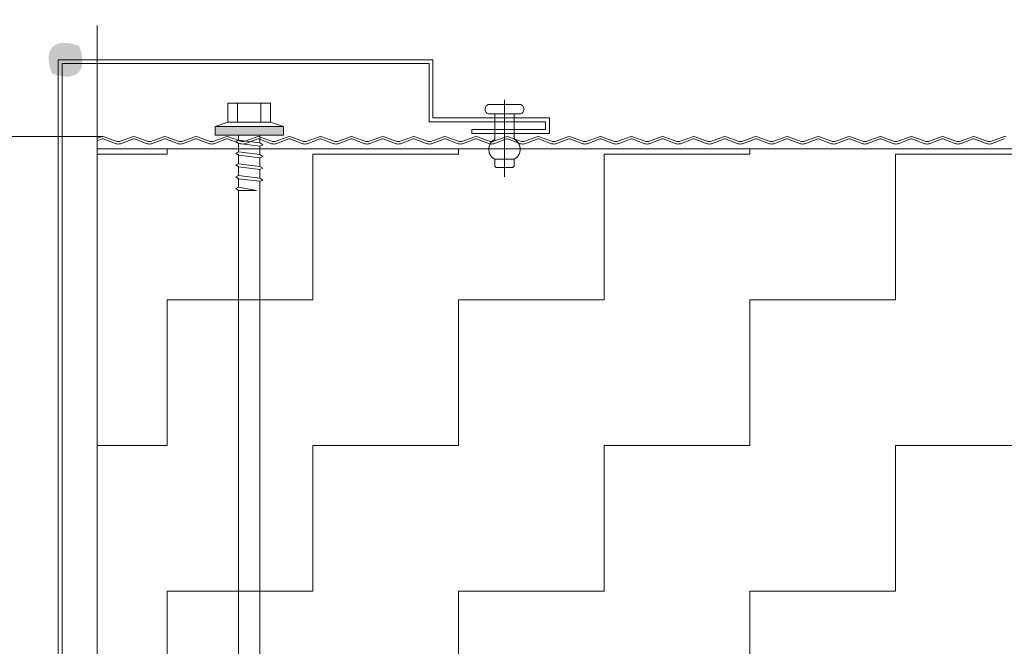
# Model space of a CAD drawing. Header units: metres. Extents: x 1316.5 to 1415.3, y -94.1 to -52.
# Tile 452 of 656: x 1403.062 to 1403.316, y -73.477 to -73.315. Entities that reach past the tile are written whole.
import ezdxf

# ---------------------------------------------------------------- set-up
doc = ezdxf.new("R2010")
doc.units = ezdxf.units.M
doc.header["$PDMODE"] = 65
for name, pattern in [('AUSGEZOGEN', [0]), ('GETRENNT2_S10', [0.045, 0.02, -0.01, 0, -0.005, 0, -0.01]), ('STRICHLINIE2_S3', [0.055, 0.04, -0.015])]:
    doc.linetypes.add(name, pattern=pattern)
doc.layers.add('XR$4$_42143', color=7, linetype='Continuous')
doc.layers.add('XR$4$_42154', color=7, linetype='Continuous')
for name, color, linetype, lineweight in [('XR$4$Maßlinie 1_50', 7, 'AUSGEZOGEN', 25), ('XR$4$Muster', 4, 'AUSGEZOGEN', 13), ('XR$4$STANDARD_1', 7, 'AUSGEZOGEN', 25), ('XR$4$Wand Mauerwerk nt', 7, 'AUSGEZOGEN', 25), ('XR$4$Wand Mauerwerk tr_1', 42, 'AUSGEZOGEN', 18)]:
    doc.layers.add(name, color=color, linetype=linetype, lineweight=lineweight)
doc.styles.add('ARIAL', font='arial.ttf')
doc.dimstyles.new('DIMSTYLE_18', dxfattribs={"dimtxt": 0.03, "dimasz": 0.03, "dimexe": 0, "dimexo": 1e-06, "dimgap": 0.015, "dimtad": 2, "dimdec": 0, "dimlfac": 1000, "dimrnd": 5, "dimzin": 12, "dimdsep": 46, "dimtxsty": 'ARIAL', "dimblk1": 'ALL_ML_KREIS', "dimblk2": 'ALL_ML_KREIS', "dimsah": 1, "dimcen": 0, "dimse1": 1, "dimse2": 1, "dimclrd": 7, "dimclre": 7, "dimclrt": 7, "dimadec": 0, "dimazin": 0, "dimtfac": 1, "dimtdec": 0, "dimtix": 1, "dimtmove": 2, "dimatfit": 3, "dimfxl": 0, "dimtzin": 0, "dimlwd": 0, "dimlwe": 25, "dimarcsym": 0})
doc.dimstyles.new('DIMSTYLE_19', dxfattribs={"dimtxt": 0.03, "dimasz": 0.04, "dimexe": 0, "dimexo": 0, "dimgap": 0.015, "dimtad": 2, "dimrnd": 0.005, "dimzin": 4, "dimdsep": 46, "dimtxsty": 'ARIAL', "dimblk1": 'ALL_ML_STRICH', "dimblk2": 'ALL_ML_STRICH', "dimsah": 1, "dimcen": 0, "dimclrd": 7, "dimclre": 7, "dimclrt": 7, "dimadec": 0, "dimazin": 0, "dimtfac": 1, "dimtdec": 0, "dimtix": 1, "dimtmove": 2, "dimatfit": 3, "dimfxl": 0, "dimtzin": 0, "dimlwd": 0, "dimlwe": 25, "dimarcsym": 0})
doc.dimstyles.new('DIMSTYLE_4', dxfattribs={"dimtxt": 0.04, "dimasz": 0.03, "dimexe": 0, "dimexo": 1e-06, "dimgap": 0.02, "dimtad": 2, "dimdec": 1, "dimlfac": 100, "dimrnd": 0.5, "dimzin": 4, "dimdsep": 46, "dimtxsty": 'ARIAL', "dimblk1": 'ALL_ML_KREIS', "dimblk2": 'ALL_ML_KREIS', "dimsah": 1, "dimcen": 0, "dimse1": 1, "dimse2": 1, "dimclrd": 7, "dimclre": 7, "dimclrt": 7, "dimadec": 0, "dimazin": 0, "dimtfac": 1, "dimtdec": 0, "dimtix": 1, "dimtmove": 2, "dimatfit": 3, "dimfxl": 0, "dimtzin": 0, "dimlwd": 0, "dimlwe": 25, "dimarcsym": 0})
doc.dimstyles.new('DIMSTYLE_5', dxfattribs={"dimtxt": 0.04, "dimasz": 0.03, "dimexe": 0, "dimexo": 1e-06, "dimgap": 0.02, "dimtad": 2, "dimdec": 1, "dimlfac": 100, "dimrnd": 0.5, "dimzin": 4, "dimdsep": 46, "dimtxsty": 'ARIAL', "dimblk1": 'ALL_ML_KREIS', "dimblk2": 'ALL_ML_KREIS', "dimsah": 1, "dimcen": 0, "dimse1": 1, "dimse2": 1, "dimclrd": 7, "dimclre": 7, "dimclrt": 7, "dimadec": 0, "dimazin": 0, "dimtfac": 1, "dimtdec": 0, "dimtix": 1, "dimtmove": 2, "dimatfit": 3, "dimfxl": 0, "dimtvp": 1.2, "dimtzin": 0, "dimlwd": 0, "dimlwe": 25, "dimarcsym": 0})

# ---------------------------------------------------------------- blocks, each defined once
blk = doc.blocks.new('COMPLEXOBJECT_53')
at = {"layer": 'XR$4$_42143', "color": 7, "linetype": 'AUSGEZOGEN', "lineweight": 13, "transparency": 33554687}
for p, q in [((1403.16848, -73.32561), (1403.07198, -73.32561)), ((1403.07198, -73.32561), (1403.07198, -73.8926)), ((1403.16748, -73.32661), (1403.07298, -73.32661)), ((1403.07298, -73.32661), (1403.07298, -73.89161)), ((1403.16748, -73.34161), (1403.16748, -73.32661)), ((1403.16848, -73.34061), (1403.16848, -73.32561)), ((1403.19748, -73.34161), (1403.16748, -73.34161)), ((1403.19848, -73.34061), (1403.16848, -73.34061)), ((1403.19748, -73.3436), (1403.19748, -73.34161)), ((1403.19848, -73.34461), (1403.19848, -73.34061)), ((1403.17848, -73.3436), (1403.17848, -73.34461)), ((1403.17848, -73.3436), (1403.19748, -73.3436)), ((1403.17848, -73.34461), (1403.19848, -73.34461))]:
    blk.add_line(p, q, dxfattribs=at)
blk = doc.blocks.new('ALL_ML_STRICH')
at = {"color": 0, "linetype": 'ByBlock', "lineweight": -2}
for p, q in [((0, -0.5), (0, 0.5)), ((-0.3, -0.3), (0.3, 0.3)), ((-1, 0), (0.5, 0))]:
    blk.add_line(p, q, dxfattribs=at)
blk = doc.blocks.new('*D429')
at = {"layer": 'DEFPOINTS', "color": 7, "linetype": 'AUSGEZOGEN', "lineweight": 25, "transparency": 33554687}
for p in [(1401.84747, -73.11665), (1401.84747, -73.89887), (1403.05597, -73.89887)]:
    blk.add_point(p, dxfattribs=at)
at = {"layer": 'XR$4$Maßlinie 1_50', "color": 7, "linetype": 'AUSGEZOGEN', "lineweight": -2, "transparency": 33554687}
for p, q in [((1401.84747, -73.11665), (1401.84747, -73.11665)), ((1401.84747, -73.11665), (1403.05597, -73.11665)), ((1403.05597, -73.11665), (1403.05597, -73.11665))]:
    blk.add_line(p, q, dxfattribs=at)
at = {"layer": 'XR$4$Maßlinie 1_50', "color": 7, "linetype": 'AUSGEZOGEN', "lineweight": 25, "transparency": 33554687, "xscale": 0.04, "yscale": 0.04, "zscale": 0.04, "rotation": 180}
blk.add_blockref('ALL_ML_STRICH', (1401.84747, -73.11665), dxfattribs=at)
at = {"layer": 'XR$4$Maßlinie 1_50', "color": 7, "linetype": 'AUSGEZOGEN', "lineweight": 25, "transparency": 33554687, "xscale": 0.04, "yscale": 0.04, "zscale": 0.04}
blk.add_blockref('ALL_ML_STRICH', (1403.05597, -73.11665), dxfattribs=at)
blk = doc.blocks.new('ALL_ML_KREIS')
at = {"color": 0, "linetype": 'ByBlock', "lineweight": -2}
for p, q in [((0, -0.5), (0, 0.5)), ((-1, 0), (0.5, 0))]:
    blk.add_line(p, q, dxfattribs=at)
blk.add_circle((0, 0), 0.15, dxfattribs=at)
blk = doc.blocks.new('*D430')
at = {"layer": 'DEFPOINTS', "color": 7, "linetype": 'AUSGEZOGEN', "lineweight": 25, "transparency": 33554687}
for p in [(1403.08198, -73.23214), (1403.08198, -73.44955), (1403.20597, -73.78837)]:
    blk.add_point(p, dxfattribs=at)
at = {"layer": 'XR$4$Maßlinie 1_50', "color": 7, "linetype": 'AUSGEZOGEN', "lineweight": -2, "transparency": 33554687}
blk.add_line((1403.08198, -73.23214), (1403.20597, -73.23214), dxfattribs=at)
at = {"layer": 'XR$4$Maßlinie 1_50', "color": 7, "linetype": 'AUSGEZOGEN', "lineweight": 25, "transparency": 33554687, "xscale": 0.03, "yscale": 0.03, "zscale": 0.03, "rotation": 180}
blk.add_blockref('ALL_ML_KREIS', (1403.08198, -73.23214), dxfattribs=at)
at = {"layer": 'XR$4$Maßlinie 1_50', "color": 7, "linetype": 'AUSGEZOGEN', "lineweight": 25, "transparency": 33554687, "xscale": 0.03, "yscale": 0.03, "zscale": 0.03}
blk.add_blockref('ALL_ML_KREIS', (1403.20597, -73.23214), dxfattribs=at)
at = {"layer": 'XR$4$Maßlinie 1_50', "color": 7, "linetype": 'AUSGEZOGEN', "lineweight": 25, "transparency": 33554687, "insert": (1403.16024, -73.20214), "char_height": 0.04, "width": 0.16, "attachment_point": 5, "style": 'ARIAL'}
blk.add_mtext('\\A1;{\\A1;{12\\H0.026400;\\S5^ ;}}', dxfattribs=at)
blk = doc.blocks.new('*D431')
at = {"layer": 'DEFPOINTS', "color": 7, "linetype": 'AUSGEZOGEN', "lineweight": 25, "transparency": 33554687}
for p in [(1403.20597, -73.23214), (1403.90597, -73.54837), (1403.20597, -73.78837)]:
    blk.add_point(p, dxfattribs=at)
at = {"layer": 'XR$4$Maßlinie 1_50', "color": 7, "linetype": 'AUSGEZOGEN', "lineweight": -2, "transparency": 33554687}
blk.add_line((1403.20597, -73.23214), (1403.90597, -73.23214), dxfattribs=at)
at = {"layer": 'XR$4$Maßlinie 1_50', "color": 7, "linetype": 'AUSGEZOGEN', "lineweight": 25, "transparency": 33554687, "xscale": 0.03, "yscale": 0.03, "zscale": 0.03, "rotation": 180}
blk.add_blockref('ALL_ML_KREIS', (1403.20597, -73.23214), dxfattribs=at)
at = {"layer": 'XR$4$Maßlinie 1_50', "color": 7, "linetype": 'AUSGEZOGEN', "lineweight": 25, "transparency": 33554687, "xscale": 0.03, "yscale": 0.03, "zscale": 0.03}
blk.add_blockref('ALL_ML_KREIS', (1403.90597, -73.23214), dxfattribs=at)
at = {"layer": 'XR$4$Maßlinie 1_50', "color": 7, "linetype": 'AUSGEZOGEN', "lineweight": 25, "transparency": 33554687, "insert": (1403.55423, -73.20146), "char_height": 0.04, "width": 0.16, "attachment_point": 5, "style": 'ARIAL'}
blk.add_mtext('\\A1;{\\A1;{70\\H0.026400;\\S^ ;}}', dxfattribs=at)
blk = doc.blocks.new('*D435')
at = {"layer": 'DEFPOINTS', "color": 7, "linetype": 'AUSGEZOGEN', "lineweight": 25, "transparency": 33554687}
for p in [(1401.82146, -73.42121), (1403.08198, -73.43139), (1401.82146, -74.57404)]:
    blk.add_point(p, dxfattribs=at)
at = {"layer": 'XR$4$Maßlinie 1_50', "color": 7, "linetype": 'AUSGEZOGEN', "lineweight": -2, "transparency": 33554687}
blk.add_line((1401.82146, -74.57404), (1403.08198, -74.57404), dxfattribs=at)
at = {"layer": 'XR$4$Maßlinie 1_50', "color": 7, "linetype": 'AUSGEZOGEN', "lineweight": 25, "transparency": 33554687, "xscale": 0.03, "yscale": 0.03, "zscale": 0.03, "rotation": 180}
blk.add_blockref('ALL_ML_KREIS', (1401.82146, -74.57404), dxfattribs=at)
at = {"layer": 'XR$4$Maßlinie 1_50', "color": 7, "linetype": 'AUSGEZOGEN', "lineweight": 25, "transparency": 33554687, "xscale": 0.03, "yscale": 0.03, "zscale": 0.03}
blk.add_blockref('ALL_ML_KREIS', (1403.08198, -74.57404), dxfattribs=at)
blk = doc.blocks.new('*D449')
at = {"layer": 'DEFPOINTS', "color": 7, "linetype": 'AUSGEZOGEN', "lineweight": 25, "transparency": 33554687}
for p in [(1403.05597, -73.11665), (1403.08198, -73.53602), (1403.05597, -73.90132)]:
    blk.add_point(p, dxfattribs=at)
at = {"layer": 'XR$4$Maßlinie 1_50', "color": 7, "linetype": 'AUSGEZOGEN', "lineweight": -2, "transparency": 33554687}
blk.add_line((1403.05597, -73.11665), (1403.08198, -73.11665), dxfattribs=at)
at = {"layer": 'XR$4$Maßlinie 1_50', "color": 7, "linetype": 'AUSGEZOGEN', "lineweight": 25, "transparency": 33554687, "xscale": 0.03, "yscale": 0.03, "zscale": 0.03, "rotation": 180}
blk.add_blockref('ALL_ML_KREIS', (1403.05597, -73.11665), dxfattribs=at)
at = {"layer": 'XR$4$Maßlinie 1_50', "color": 7, "linetype": 'AUSGEZOGEN', "lineweight": 25, "transparency": 33554687, "xscale": 0.03, "yscale": 0.03, "zscale": 0.03}
blk.add_blockref('ALL_ML_KREIS', (1403.08198, -73.11665), dxfattribs=at)
at = {"layer": 'XR$4$Maßlinie 1_50', "color": 7, "linetype": 'AUSGEZOGEN', "lineweight": 25, "transparency": 33554687, "insert": (1403.08678, -73.07165), "char_height": 0.04, "width": 0.12, "attachment_point": 5, "style": 'ARIAL'}
blk.add_mtext('\\A1;{\\A1;{2\\H0.026400;\\S5^ ;}}', dxfattribs=at)
blk = doc.blocks.new('*D450')
at = {"layer": 'DEFPOINTS', "color": 7, "linetype": 'AUSGEZOGEN', "lineweight": 25, "transparency": 33554687}
for p in [(1403.08198, -73.11665), (1403.08198, -73.53602), (1403.20597, -73.82481)]:
    blk.add_point(p, dxfattribs=at)
at = {"layer": 'XR$4$Maßlinie 1_50', "color": 7, "linetype": 'AUSGEZOGEN', "lineweight": -2, "transparency": 33554687}
blk.add_line((1403.08198, -73.11665), (1403.20597, -73.11665), dxfattribs=at)
at = {"layer": 'XR$4$Maßlinie 1_50', "color": 7, "linetype": 'AUSGEZOGEN', "lineweight": 25, "transparency": 33554687, "xscale": 0.03, "yscale": 0.03, "zscale": 0.03, "rotation": 180}
blk.add_blockref('ALL_ML_KREIS', (1403.08198, -73.11665), dxfattribs=at)
at = {"layer": 'XR$4$Maßlinie 1_50', "color": 7, "linetype": 'AUSGEZOGEN', "lineweight": 25, "transparency": 33554687, "xscale": 0.03, "yscale": 0.03, "zscale": 0.03}
blk.add_blockref('ALL_ML_KREIS', (1403.20597, -73.11665), dxfattribs=at)
at = {"layer": 'XR$4$Maßlinie 1_50', "color": 7, "linetype": 'AUSGEZOGEN', "lineweight": 25, "transparency": 33554687, "insert": (1403.16024, -73.08665), "char_height": 0.04, "width": 0.16, "attachment_point": 5, "style": 'ARIAL'}
blk.add_mtext('\\A1;{\\A1;{12\\H0.026400;\\S5^ ;}}', dxfattribs=at)
blk = doc.blocks.new('*D451')
at = {"layer": 'DEFPOINTS', "color": 7, "linetype": 'AUSGEZOGEN', "lineweight": 25, "transparency": 33554687}
for p in [(1403.20597, -73.11665), (1403.90597, -73.54837), (1403.20597, -73.82481)]:
    blk.add_point(p, dxfattribs=at)
at = {"layer": 'XR$4$Maßlinie 1_50', "color": 7, "linetype": 'AUSGEZOGEN', "lineweight": -2, "transparency": 33554687}
blk.add_line((1403.20597, -73.11665), (1403.90597, -73.11665), dxfattribs=at)
at = {"layer": 'XR$4$Maßlinie 1_50', "color": 7, "linetype": 'AUSGEZOGEN', "lineweight": 25, "transparency": 33554687, "xscale": 0.03, "yscale": 0.03, "zscale": 0.03, "rotation": 180}
blk.add_blockref('ALL_ML_KREIS', (1403.20597, -73.11665), dxfattribs=at)
at = {"layer": 'XR$4$Maßlinie 1_50', "color": 7, "linetype": 'AUSGEZOGEN', "lineweight": 25, "transparency": 33554687, "xscale": 0.03, "yscale": 0.03, "zscale": 0.03}
blk.add_blockref('ALL_ML_KREIS', (1403.90597, -73.11665), dxfattribs=at)
at = {"layer": 'XR$4$Maßlinie 1_50', "color": 7, "linetype": 'AUSGEZOGEN', "lineweight": 25, "transparency": 33554687, "insert": (1403.55423, -73.08597), "char_height": 0.04, "width": 0.16, "attachment_point": 5, "style": 'ARIAL'}
blk.add_mtext('\\A1;{\\A1;{70\\H0.026400;\\S^ ;}}', dxfattribs=at)
blk = doc.blocks.new('*D454')
at = {"layer": 'DEFPOINTS', "color": 7, "linetype": 'AUSGEZOGEN', "lineweight": 25, "transparency": 33554687}
for p in [(1403.08198, -72.99368), (1403.08198, -73.34635), (1404.02996, -73.35964)]:
    blk.add_point(p, dxfattribs=at)
at = {"layer": 'XR$4$Maßlinie 1_50', "color": 7, "linetype": 'AUSGEZOGEN', "lineweight": -2, "transparency": 33554687}
blk.add_line((1403.08198, -72.99368), (1404.02996, -72.99368), dxfattribs=at)
at = {"layer": 'XR$4$Maßlinie 1_50', "color": 7, "linetype": 'AUSGEZOGEN', "lineweight": 25, "transparency": 33554687, "xscale": 0.03, "yscale": 0.03, "zscale": 0.03, "rotation": 180}
blk.add_blockref('ALL_ML_KREIS', (1403.08198, -72.99368), dxfattribs=at)
at = {"layer": 'XR$4$Maßlinie 1_50', "color": 7, "linetype": 'AUSGEZOGEN', "lineweight": 25, "transparency": 33554687, "xscale": 0.03, "yscale": 0.03, "zscale": 0.03}
blk.add_blockref('ALL_ML_KREIS', (1404.02996, -72.99368), dxfattribs=at)
at = {"layer": 'XR$4$Maßlinie 1_50', "color": 7, "linetype": 'AUSGEZOGEN', "lineweight": 25, "transparency": 33554687, "insert": (1403.55401, -72.963), "char_height": 0.04, "width": 0.16, "attachment_point": 5, "style": 'ARIAL'}
blk.add_mtext('\\A1;{\\A1;{95\\H0.026400;\\S^ ;}}', dxfattribs=at)

msp = doc.modelspace()

# ---------------------------------------------------------------- hatches: boundary and pattern name
at = {"layer": 'XR$4$Muster', "linetype": 'AUSGEZOGEN', "lineweight": 13, "transparency": 33554687}
h = msp.add_hatch(dxfattribs=at)
h.set_pattern_fill('MUSTER', color=4, scale=0.0375, angle=90, style=0, pattern_type=2)
h.set_pattern_definition([(90, (-0.075, 0.075), (-0.0375, 0.0375), [0.0375, -0.0375]), (180, (-0.075, 0.075), (-0.0375, -0.0375), [0.0375, -0.0375])])
h.paths.add_polyline_path([(1404.02996, -73.34852), (1403.08198, -73.34852), (1403.08198, -73.48993), (1404.02996, -73.48993)], flags=0)
at = {"layer": 'XR$4$STANDARD_1', "linetype": 'AUSGEZOGEN', "lineweight": 35, "transparency": 33554687}
h = msp.add_hatch(color=7, dxfattribs=at)
h.set_gradient(color2=(0, 0, 0), one_color=1)
h.paths.add_polyline_path([(1403.07036, -73.32916), (1403.07156, -73.32955), (1403.07269, -73.32981), (1403.07374, -73.32994), (1403.0747, -73.32994), (1403.07555, -73.3298), (1403.0763, -73.32954), (1403.07693, -73.32915), (1403.07745, -73.32863), (1403.07783, -73.328), (1403.07809, -73.32725), (1403.07822, -73.32639), (1403.07821, -73.32543), (1403.07807, -73.32438), (1403.0778, -73.32325), (1403.0774, -73.32205), (1403.07619, -73.32167), (1403.07506, -73.3214), (1403.07401, -73.32127), (1403.07306, -73.32127), (1403.0722, -73.32141), (1403.07145, -73.32167), (1403.07082, -73.32206), (1403.07031, -73.32258), (1403.06992, -73.32321), (1403.06966, -73.32397), (1403.06954, -73.32482), (1403.06955, -73.32578), (1403.06969, -73.32683), (1403.06996, -73.32796)], flags=0)
h = msp.add_hatch(color=7, dxfattribs=at)
h.set_gradient(color2=(0, 0, 0), one_color=1)
h.paths.add_polyline_path([(1403.11237, -73.34281), (1403.11237, -73.34501), (1403.12997, -73.34281)], flags=0)
h = msp.add_hatch(color=7, dxfattribs=at)
h.set_gradient(color2=(0, 0, 0), one_color=1)
h.paths.add_polyline_path([(1403.11237, -73.34501), (1403.12997, -73.34501), (1403.12997, -73.34281)], flags=0)

# ---------------------------------------------------------------- linework, layer by layer
at = {"layer": 'XR$4$_42143', "color": 30, "linetype": 'AUSGEZOGEN', "lineweight": 13, "transparency": 33554687}
for p, q in [((1403.08311, -73.34543), (1403.08198, -73.34584)), ((1403.08198, -73.49237), (1403.08198, -73.34573)), ((1403.08198, -73.34651), (1403.08333, -73.34602)), ((1403.08358, -73.34602), (1403.0869, -73.34723)), ((1403.08712, -73.34664), (1403.0838, -73.34543)), ((1403.09112, -73.34543), (1403.0878, -73.34664)), ((1403.08801, -73.34723), (1403.09134, -73.34602)), ((1403.09159, -73.34602), (1403.09491, -73.34723)), ((1403.09512, -73.34664), (1403.0918, -73.34543)), ((1403.09913, -73.34543), (1403.09581, -73.34664)), ((1403.09602, -73.34723), (1403.09934, -73.34602)), ((1403.0996, -73.34602), (1403.10292, -73.34723)), ((1403.10313, -73.34664), (1403.09981, -73.34543)), ((1403.10714, -73.34543), (1403.10382, -73.34664)), ((1403.10403, -73.34723), (1403.10735, -73.34602)), ((1403.10761, -73.34602), (1403.11093, -73.34723)), ((1403.11114, -73.34664), (1403.10782, -73.34543)), ((1403.11515, -73.34543), (1403.11183, -73.34664)), ((1403.11204, -73.34723), (1403.11536, -73.34602)), ((1403.11561, -73.34602), (1403.11894, -73.34723)), ((1403.11915, -73.34664), (1403.11583, -73.34543)), ((1403.12315, -73.34543), (1403.11983, -73.34664)), ((1403.12005, -73.34723), (1403.12337, -73.34602)), ((1403.12362, -73.34602), (1403.12694, -73.34723)), ((1403.12716, -73.34664), (1403.12384, -73.34543)), ((1403.13116, -73.34543), (1403.12784, -73.34664)), ((1403.12806, -73.34723), (1403.13138, -73.34602)), ((1403.13163, -73.34602), (1403.13495, -73.34723)), ((1403.13517, -73.34664), (1403.13185, -73.34543)), ((1403.13917, -73.34543), (1403.13585, -73.34664)), ((1403.13607, -73.34723), (1403.13939, -73.34602)), ((1403.13964, -73.34602), (1403.14296, -73.34723)), ((1403.14318, -73.34664), (1403.13986, -73.34543)), ((1403.14718, -73.34543), (1403.14386, -73.34664)), ((1403.14407, -73.34723), (1403.1474, -73.34602)), ((1403.14765, -73.34602), (1403.15097, -73.34723)), ((1403.15118, -73.34664), (1403.14786, -73.34543)), ((1403.15519, -73.34543), (1403.15187, -73.34664)), ((1403.15208, -73.34723), (1403.1554, -73.34602)), ((1403.15566, -73.34602), (1403.15898, -73.34723)), ((1403.15919, -73.34664), (1403.15587, -73.34543)), ((1403.1632, -73.34543), (1403.15988, -73.34664)), ((1403.16009, -73.34723), (1403.16341, -73.34602)), ((1403.16367, -73.34602), (1403.16699, -73.34723)), ((1403.1672, -73.34664), (1403.16388, -73.34543)), ((1403.17121, -73.34543), (1403.16789, -73.34664)), ((1403.1681, -73.34723), (1403.17142, -73.34602)), ((1403.17167, -73.34602), (1403.175, -73.34723)), ((1403.17521, -73.34664), (1403.17189, -73.34543)), ((1403.17922, -73.34543), (1403.17589, -73.34664)), ((1403.17611, -73.34723), (1403.17943, -73.34602)), ((1403.17968, -73.34602), (1403.183, -73.34723)), ((1403.18322, -73.34664), (1403.1799, -73.34543)), ((1403.18722, -73.34543), (1403.1839, -73.34664)), ((1403.18412, -73.34723), (1403.18744, -73.34602)), ((1403.18769, -73.34602), (1403.19101, -73.34723)), ((1403.19123, -73.34664), (1403.18791, -73.34543)), ((1403.19523, -73.34543), (1403.19191, -73.34664)), ((1403.19213, -73.34723), (1403.19545, -73.34602)), ((1403.1957, -73.34602), (1403.19902, -73.34723)), ((1403.19924, -73.34664), (1403.19592, -73.34543)), ((1403.20324, -73.34543), (1403.19992, -73.34664)), ((1403.20014, -73.34723), (1403.20346, -73.34602)), ((1403.20371, -73.34602), (1403.20703, -73.34723)), ((1403.20725, -73.34664), (1403.20392, -73.34543)), ((1403.21125, -73.34543), (1403.20793, -73.34664)), ((1403.20814, -73.34723), (1403.21147, -73.34602)), ((1403.21172, -73.34602), (1403.21504, -73.34723)), ((1403.21525, -73.34664), (1403.21193, -73.34543)), ((1403.21926, -73.34543), (1403.21594, -73.34664)), ((1403.21615, -73.34723), (1403.21947, -73.34602)), ((1403.21973, -73.34602), (1403.22305, -73.34723)), ((1403.22326, -73.34664), (1403.21994, -73.34543)), ((1403.22727, -73.34543), (1403.22395, -73.34664)), ((1403.22416, -73.34723), (1403.22748, -73.34602)), ((1403.22774, -73.34602), (1403.23106, -73.34723)), ((1403.23127, -73.34664), (1403.22795, -73.34543)), ((1403.23528, -73.34543), (1403.23195, -73.34664)), ((1403.23217, -73.34723), (1403.23549, -73.34602)), ((1403.23574, -73.34602), (1403.23906, -73.34723)), ((1403.23928, -73.34664), (1403.23596, -73.34543)), ((1403.24328, -73.34543), (1403.23996, -73.34664)), ((1403.24018, -73.34723), (1403.2435, -73.34602)), ((1403.24375, -73.34602), (1403.24707, -73.34723)), ((1403.24729, -73.34664), (1403.24397, -73.34543)), ((1403.25129, -73.34543), (1403.24797, -73.34664)), ((1403.24819, -73.34723), (1403.25151, -73.34602)), ((1403.25176, -73.34602), (1403.25508, -73.34723)), ((1403.2553, -73.34664), (1403.25198, -73.34543)), ((1403.2593, -73.34543), (1403.25598, -73.34664)), ((1403.2562, -73.34723), (1403.25952, -73.34602)), ((1403.25977, -73.34602), (1403.26309, -73.34723)), ((1403.26331, -73.34664), (1403.25999, -73.34543)), ((1403.26731, -73.34543), (1403.26399, -73.34664)), ((1403.2642, -73.34723), (1403.26753, -73.34602)), ((1403.26778, -73.34602), (1403.2711, -73.34723)), ((1403.27131, -73.34664), (1403.26799, -73.34543)), ((1403.27532, -73.34543), (1403.272, -73.34664)), ((1403.27221, -73.34723), (1403.27553, -73.34602)), ((1403.27579, -73.34602), (1403.27911, -73.34723)), ((1403.27932, -73.34664), (1403.276, -73.34543)), ((1403.28333, -73.34543), (1403.28001, -73.34664)), ((1403.28022, -73.34723), (1403.28354, -73.34602)), ((1403.2838, -73.34602), (1403.28712, -73.34723)), ((1403.28733, -73.34664), (1403.28401, -73.34543)), ((1403.29134, -73.34543), (1403.28802, -73.34664)), ((1403.28823, -73.34723), (1403.29155, -73.34602)), ((1403.2918, -73.34602), (1403.29513, -73.34723)), ((1403.29534, -73.34664), (1403.29202, -73.34543)), ((1403.29935, -73.34543), (1403.29602, -73.34664)), ((1403.29624, -73.34723), (1403.29956, -73.34602)), ((1403.29981, -73.34602), (1403.30313, -73.34723)), ((1403.30335, -73.34664), (1403.30003, -73.34543)), ((1403.30735, -73.34543), (1403.30403, -73.34664)), ((1403.30425, -73.34723), (1403.30757, -73.34602)), ((1403.30782, -73.34602), (1403.31114, -73.34723)), ((1403.31136, -73.34664), (1403.30804, -73.34543)), ((1403.31536, -73.34543), (1403.31204, -73.34664)), ((1403.31226, -73.34723), (1403.31558, -73.34602))]:
    msp.add_line(p, q, dxfattribs=at)
for centre, radius, start, end in [((1403.08345, -73.34637), 0.001, 70.0189, 109.9791), ((1403.08345, -73.34637), 0.00037, 70.0189, 109.9791), ((1403.08746, -73.3457), 0.001, 250.0189, 289.9791), ((1403.08746, -73.3457), 0.001, 250.0189, 289.9791), ((1403.09146, -73.34637), 0.001, 70.0189, 109.9791), ((1403.09146, -73.34637), 0.00037, 70.0189, 109.9791), ((1403.09547, -73.3457), 0.001, 250.0189, 289.9791), ((1403.09947, -73.34637), 0.001, 70.0189, 109.9791), ((1403.09947, -73.34637), 0.00037, 70.0189, 109.9791), ((1403.10347, -73.3457), 0.001, 250.0189, 289.9791), ((1403.10347, -73.3457), 0.001, 250.0189, 289.9791), ((1403.10748, -73.34637), 0.001, 70.0189, 109.9791), ((1403.10748, -73.34637), 0.00037, 70.0189, 109.9791), ((1403.11148, -73.3457), 0.001, 250.0189, 289.9791), ((1403.11549, -73.34637), 0.001, 70.0189, 109.9791), ((1403.11549, -73.34637), 0.00037, 70.0189, 109.9791), ((1403.11949, -73.3457), 0.001, 250.0189, 289.9791), ((1403.11949, -73.3457), 0.001, 250.0189, 289.9791), ((1403.1235, -73.34637), 0.001, 70.0189, 109.9791), ((1403.1235, -73.34637), 0.00037, 70.0189, 109.9791), ((1403.1275, -73.3457), 0.001, 250.0189, 289.9791), ((1403.13151, -73.34637), 0.001, 70.0189, 109.9791), ((1403.13151, -73.34637), 0.00037, 70.0189, 109.9791), ((1403.13551, -73.3457), 0.001, 250.0189, 289.9791), ((1403.13551, -73.3457), 0.001, 250.0189, 289.9791), ((1403.13951, -73.34637), 0.001, 70.0189, 109.9791), ((1403.13951, -73.34637), 0.00037, 70.0189, 109.9791), ((1403.14352, -73.3457), 0.001, 250.0189, 289.9791), ((1403.14752, -73.34637), 0.001, 70.0189, 109.9791), ((1403.14752, -73.34637), 0.00037, 70.0189, 109.9791), ((1403.15153, -73.3457), 0.001, 250.0189, 289.9791), ((1403.15153, -73.3457), 0.001, 250.0189, 289.9791), ((1403.15553, -73.34637), 0.001, 70.0189, 109.9791), ((1403.15553, -73.34637), 0.00037, 70.0189, 109.9791), ((1403.15954, -73.3457), 0.001, 250.0189, 289.9791), ((1403.16354, -73.34637), 0.001, 70.0189, 109.9791), ((1403.16354, -73.34637), 0.00037, 70.0189, 109.9791), ((1403.16754, -73.3457), 0.001, 250.0189, 289.9791), ((1403.16754, -73.3457), 0.001, 250.0189, 289.9791), ((1403.17155, -73.34637), 0.001, 70.0189, 109.9791), ((1403.17155, -73.34637), 0.00037, 70.0189, 109.9791), ((1403.17555, -73.3457), 0.001, 250.0189, 289.9791), ((1403.17956, -73.34637), 0.001, 70.0189, 109.9791), ((1403.17956, -73.34637), 0.00037, 70.0189, 109.9791), ((1403.18356, -73.3457), 0.001, 250.0189, 289.9791), ((1403.18356, -73.3457), 0.001, 250.0189, 289.9791), ((1403.18757, -73.34637), 0.001, 70.0189, 109.9791), ((1403.18757, -73.34637), 0.00037, 70.0189, 109.9791), ((1403.19157, -73.3457), 0.001, 250.0189, 289.9791), ((1403.19557, -73.34637), 0.001, 70.0189, 109.9791), ((1403.19557, -73.34637), 0.00037, 70.0189, 109.9791), ((1403.19958, -73.3457), 0.001, 250.0189, 289.9791), ((1403.19958, -73.3457), 0.001, 250.0189, 289.9791), ((1403.20358, -73.34637), 0.001, 70.0189, 109.9791), ((1403.20358, -73.34637), 0.00037, 70.0189, 109.9791), ((1403.20759, -73.3457), 0.001, 250.0189, 289.9791), ((1403.21159, -73.34637), 0.001, 70.0189, 109.9791), ((1403.21159, -73.34637), 0.00037, 70.0189, 109.9791), ((1403.2156, -73.3457), 0.001, 250.0189, 289.9791), ((1403.2156, -73.3457), 0.001, 250.0189, 289.9791), ((1403.2196, -73.34637), 0.001, 70.0189, 109.9791), ((1403.2196, -73.34637), 0.00037, 70.0189, 109.9791), ((1403.2236, -73.3457), 0.001, 250.0189, 289.9791), ((1403.22761, -73.34637), 0.001, 70.0189, 109.9791), ((1403.22761, -73.34637), 0.00037, 70.0189, 109.9791), ((1403.23161, -73.3457), 0.001, 250.0189, 289.9791), ((1403.23161, -73.3457), 0.001, 250.0189, 289.9791), ((1403.23562, -73.34637), 0.001, 70.0189, 109.9791), ((1403.23562, -73.34637), 0.00037, 70.0189, 109.9791), ((1403.23962, -73.3457), 0.001, 250.0189, 289.9791), ((1403.24363, -73.34637), 0.001, 70.0189, 109.9791), ((1403.24363, -73.34637), 0.00037, 70.0189, 109.9791), ((1403.24763, -73.3457), 0.001, 250.0189, 289.9791), ((1403.24763, -73.3457), 0.001, 250.0189, 289.9791), ((1403.25163, -73.34637), 0.001, 70.0189, 109.9791), ((1403.25163, -73.34637), 0.00037, 70.0189, 109.9791), ((1403.25564, -73.3457), 0.001, 250.0189, 289.9791), ((1403.25964, -73.34637), 0.001, 70.0189, 109.9791), ((1403.25964, -73.34637), 0.00037, 70.0189, 109.9791), ((1403.26365, -73.3457), 0.001, 250.0189, 289.9791), ((1403.26365, -73.3457), 0.001, 250.0189, 289.9791), ((1403.26765, -73.34637), 0.001, 70.0189, 109.9791), ((1403.26765, -73.34637), 0.00037, 70.0189, 109.9791), ((1403.27166, -73.3457), 0.001, 250.0189, 289.9791), ((1403.27566, -73.34637), 0.001, 70.0189, 109.9791), ((1403.27566, -73.34637), 0.00037, 70.0189, 109.9791), ((1403.27967, -73.3457), 0.001, 250.0189, 289.9791), ((1403.28367, -73.34637), 0.001, 70.0189, 109.9791), ((1403.28367, -73.34637), 0.00037, 70.0189, 109.9791), ((1403.28767, -73.3457), 0.001, 250.0189, 289.9791), ((1403.29168, -73.34637), 0.001, 70.0189, 109.9791), ((1403.29168, -73.34637), 0.00037, 70.0189, 109.9791), ((1403.29568, -73.3457), 0.001, 250.0189, 289.9791), ((1403.29969, -73.34637), 0.001, 70.0189, 109.9791), ((1403.29969, -73.34637), 0.00037, 70.0189, 109.9791), ((1403.30369, -73.3457), 0.001, 250.0189, 289.9791), ((1403.3077, -73.34637), 0.001, 70.0189, 109.9791), ((1403.3077, -73.34637), 0.00037, 70.0189, 109.9791), ((1403.3117, -73.3457), 0.001, 250.0189, 289.9791), ((1403.3157, -73.34637), 0.001, 70.0189, 109.9791), ((1403.08746, -73.3457), 0.00163, 250.0189, 289.9791), ((1403.08746, -73.3457), 0.00163, 250.0189, 289.9791), ((1403.09547, -73.3457), 0.00163, 250.0189, 289.9791), ((1403.10347, -73.3457), 0.00163, 250.0189, 289.9791), ((1403.10347, -73.3457), 0.00163, 250.0189, 289.9791), ((1403.11148, -73.3457), 0.00163, 250.0189, 289.9791), ((1403.11949, -73.3457), 0.00163, 250.0189, 289.9791), ((1403.11949, -73.3457), 0.00163, 250.0189, 289.9791), ((1403.1275, -73.3457), 0.00163, 250.0189, 289.9791), ((1403.13551, -73.3457), 0.00163, 250.0189, 289.9791), ((1403.13551, -73.3457), 0.00163, 250.0189, 289.9791), ((1403.14352, -73.3457), 0.00163, 250.0189, 289.9791), ((1403.15153, -73.3457), 0.00163, 250.0189, 289.9791), ((1403.15153, -73.3457), 0.00163, 250.0189, 289.9791), ((1403.15954, -73.3457), 0.00163, 250.0189, 289.9791), ((1403.16754, -73.3457), 0.00163, 250.0189, 289.9791), ((1403.16754, -73.3457), 0.00163, 250.0189, 289.9791), ((1403.17555, -73.3457), 0.00163, 250.0189, 289.9791), ((1403.18356, -73.3457), 0.00163, 250.0189, 289.9791), ((1403.18356, -73.3457), 0.00163, 250.0189, 289.9791), ((1403.19157, -73.3457), 0.00163, 250.0189, 289.9791), ((1403.19958, -73.3457), 0.00163, 250.0189, 289.9791), ((1403.19958, -73.3457), 0.00163, 250.0189, 289.9791), ((1403.20759, -73.3457), 0.00163, 250.0189, 289.9791), ((1403.2156, -73.3457), 0.00163, 250.0189, 289.9791), ((1403.2156, -73.3457), 0.00163, 250.0189, 289.9791), ((1403.2236, -73.3457), 0.00163, 250.0189, 289.9791), ((1403.23161, -73.3457), 0.00163, 250.0189, 289.9791), ((1403.23161, -73.3457), 0.00163, 250.0189, 289.9791), ((1403.23962, -73.3457), 0.00163, 250.0189, 289.9791), ((1403.24763, -73.3457), 0.00163, 250.0189, 289.9791), ((1403.24763, -73.3457), 0.00163, 250.0189, 289.9791), ((1403.25564, -73.3457), 0.00163, 250.0189, 289.9791), ((1403.26365, -73.3457), 0.00163, 250.0189, 289.9791), ((1403.26365, -73.3457), 0.00163, 250.0189, 289.9791), ((1403.27166, -73.3457), 0.00163, 250.0189, 289.9791), ((1403.27967, -73.3457), 0.00163, 250.0189, 289.9791), ((1403.28767, -73.3457), 0.00163, 250.0189, 289.9791), ((1403.29568, -73.3457), 0.00163, 250.0189, 289.9791), ((1403.30369, -73.3457), 0.00163, 250.0189, 289.9791), ((1403.3117, -73.3457), 0.00163, 250.0189, 289.9791)]:
    msp.add_arc(centre, radius, start, end, dxfattribs=at)
at = {"layer": 'XR$4$_42154', "color": 7, "linetype": 'STRICHLINIE2_S3', "lineweight": 13, "transparency": 33554687}
msp.add_line((1403.08198, -74.61682), (1403.08198, -73.03822), dxfattribs=at)
at = {"layer": 'XR$4$_42154', "color": 51, "linetype": 'AUSGEZOGEN', "lineweight": 13, "transparency": 33554687}
for p, q in [((1403.08333, -73.34602), (1403.08198, -73.34651)), ((1403.0869, -73.34723), (1403.08358, -73.34602)), ((1403.09134, -73.34602), (1403.08801, -73.34723)), ((1403.09491, -73.34723), (1403.09159, -73.34602)), ((1403.09934, -73.34602), (1403.09602, -73.34723)), ((1403.10292, -73.34723), (1403.0996, -73.34602)), ((1403.10735, -73.34602), (1403.10403, -73.34723)), ((1403.11093, -73.34723), (1403.10761, -73.34602)), ((1403.11536, -73.34602), (1403.11204, -73.34723)), ((1403.11894, -73.34723), (1403.11561, -73.34602)), ((1403.12337, -73.34602), (1403.12005, -73.34723)), ((1403.12694, -73.34723), (1403.12362, -73.34602)), ((1403.13138, -73.34602), (1403.12806, -73.34723)), ((1403.13495, -73.34723), (1403.13163, -73.34602)), ((1403.13939, -73.34602), (1403.13607, -73.34723)), ((1403.14296, -73.34723), (1403.13964, -73.34602)), ((1403.1474, -73.34602), (1403.14407, -73.34723)), ((1403.15097, -73.34723), (1403.14765, -73.34602)), ((1403.1554, -73.34602), (1403.15208, -73.34723)), ((1403.15898, -73.34723), (1403.15566, -73.34602)), ((1403.16341, -73.34602), (1403.16009, -73.34723)), ((1403.16699, -73.34723), (1403.16367, -73.34602)), ((1403.17142, -73.34602), (1403.1681, -73.34723)), ((1403.175, -73.34723), (1403.17167, -73.34602)), ((1403.17943, -73.34602), (1403.17611, -73.34723)), ((1403.183, -73.34723), (1403.17968, -73.34602)), ((1403.18744, -73.34602), (1403.18412, -73.34723)), ((1403.19101, -73.34723), (1403.18769, -73.34602)), ((1403.19545, -73.34602), (1403.19213, -73.34723)), ((1403.19902, -73.34723), (1403.1957, -73.34602)), ((1403.20346, -73.34602), (1403.20014, -73.34723)), ((1403.20703, -73.34723), (1403.20371, -73.34602)), ((1403.21147, -73.34602), (1403.20814, -73.34723)), ((1403.21504, -73.34723), (1403.21172, -73.34602)), ((1403.21947, -73.34602), (1403.21615, -73.34723)), ((1403.22305, -73.34723), (1403.21973, -73.34602)), ((1403.22748, -73.34602), (1403.22416, -73.34723)), ((1403.23106, -73.34723), (1403.22774, -73.34602)), ((1403.23549, -73.34602), (1403.23217, -73.34723)), ((1403.23906, -73.34723), (1403.23574, -73.34602)), ((1403.2435, -73.34602), (1403.24018, -73.34723)), ((1403.24707, -73.34723), (1403.24375, -73.34602)), ((1403.25151, -73.34602), (1403.24819, -73.34723)), ((1403.25508, -73.34723), (1403.25176, -73.34602)), ((1403.25952, -73.34602), (1403.2562, -73.34723)), ((1403.26309, -73.34723), (1403.25977, -73.34602)), ((1403.26753, -73.34602), (1403.2642, -73.34723)), ((1403.2711, -73.34723), (1403.26778, -73.34602)), ((1403.27553, -73.34602), (1403.27221, -73.34723)), ((1403.27911, -73.34723), (1403.27579, -73.34602)), ((1403.28354, -73.34602), (1403.28022, -73.34723)), ((1403.28712, -73.34723), (1403.2838, -73.34602)), ((1403.29155, -73.34602), (1403.28823, -73.34723)), ((1403.29513, -73.34723), (1403.2918, -73.34602)), ((1403.29956, -73.34602), (1403.29624, -73.34723)), ((1403.30313, -73.34723), (1403.29981, -73.34602)), ((1403.30757, -73.34602), (1403.30425, -73.34723)), ((1403.31114, -73.34723), (1403.30782, -73.34602)), ((1403.31558, -73.34602), (1403.31226, -73.34723))]:
    msp.add_line(p, q, dxfattribs=at)
for centre, radius, start, end in [((1403.08345, -73.34637), 0.00037, 70.0189, 109.9791), ((1403.09146, -73.34637), 0.00037, 70.0189, 109.9791), ((1403.09947, -73.34637), 0.00037, 70.0189, 109.9791), ((1403.10748, -73.34637), 0.00037, 70.0189, 109.9791), ((1403.11549, -73.34637), 0.00037, 70.0189, 109.9791), ((1403.1235, -73.34637), 0.00037, 70.0189, 109.9791), ((1403.13151, -73.34637), 0.00037, 70.0189, 109.9791), ((1403.13951, -73.34637), 0.00037, 70.0189, 109.9791), ((1403.14752, -73.34637), 0.00037, 70.0189, 109.9791), ((1403.15553, -73.34637), 0.00037, 70.0189, 109.9791), ((1403.16354, -73.34637), 0.00037, 70.0189, 109.9791), ((1403.17155, -73.34637), 0.00037, 70.0189, 109.9791), ((1403.17956, -73.34637), 0.00037, 70.0189, 109.9791), ((1403.18757, -73.34637), 0.00037, 70.0189, 109.9791), ((1403.19557, -73.34637), 0.00037, 70.0189, 109.9791), ((1403.20358, -73.34637), 0.00037, 70.0189, 109.9791), ((1403.21159, -73.34637), 0.00037, 70.0189, 109.9791), ((1403.2196, -73.34637), 0.00037, 70.0189, 109.9791), ((1403.22761, -73.34637), 0.00037, 70.0189, 109.9791), ((1403.23562, -73.34637), 0.00037, 70.0189, 109.9791), ((1403.24363, -73.34637), 0.00037, 70.0189, 109.9791), ((1403.25163, -73.34637), 0.00037, 70.0189, 109.9791), ((1403.25964, -73.34637), 0.00037, 70.0189, 109.9791), ((1403.26765, -73.34637), 0.00037, 70.0189, 109.9791), ((1403.27566, -73.34637), 0.00037, 70.0189, 109.9791), ((1403.28367, -73.34637), 0.00037, 70.0189, 109.9791), ((1403.29168, -73.34637), 0.00037, 70.0189, 109.9791), ((1403.29969, -73.34637), 0.00037, 70.0189, 109.9791), ((1403.3077, -73.34637), 0.00037, 70.0189, 109.9791), ((1403.08746, -73.3457), 0.00163, 250.0189, 289.9791), ((1403.08746, -73.3457), 0.00163, 250.0189, 289.9791), ((1403.09547, -73.3457), 0.00163, 250.0189, 289.9791), ((1403.10347, -73.3457), 0.00163, 250.0189, 289.9791), ((1403.10347, -73.3457), 0.00163, 250.0189, 289.9791), ((1403.11148, -73.3457), 0.00163, 250.0189, 289.9791), ((1403.11949, -73.3457), 0.00163, 250.0189, 289.9791), ((1403.11949, -73.3457), 0.00163, 250.0189, 289.9791), ((1403.1275, -73.3457), 0.00163, 250.0189, 289.9791), ((1403.13551, -73.3457), 0.00163, 250.0189, 289.9791), ((1403.13551, -73.3457), 0.00163, 250.0189, 289.9791), ((1403.14352, -73.3457), 0.00163, 250.0189, 289.9791), ((1403.15153, -73.3457), 0.00163, 250.0189, 289.9791), ((1403.15153, -73.3457), 0.00163, 250.0189, 289.9791), ((1403.15954, -73.3457), 0.00163, 250.0189, 289.9791), ((1403.16754, -73.3457), 0.00163, 250.0189, 289.9791), ((1403.16754, -73.3457), 0.00163, 250.0189, 289.9791), ((1403.17555, -73.3457), 0.00163, 250.0189, 289.9791), ((1403.18356, -73.3457), 0.00163, 250.0189, 289.9791), ((1403.18356, -73.3457), 0.00163, 250.0189, 289.9791), ((1403.19157, -73.3457), 0.00163, 250.0189, 289.9791), ((1403.19958, -73.3457), 0.00163, 250.0189, 289.9791), ((1403.19958, -73.3457), 0.00163, 250.0189, 289.9791), ((1403.20759, -73.3457), 0.00163, 250.0189, 289.9791), ((1403.2156, -73.3457), 0.00163, 250.0189, 289.9791), ((1403.2156, -73.3457), 0.00163, 250.0189, 289.9791), ((1403.2236, -73.3457), 0.00163, 250.0189, 289.9791), ((1403.23161, -73.3457), 0.00163, 250.0189, 289.9791), ((1403.23161, -73.3457), 0.00163, 250.0189, 289.9791), ((1403.23962, -73.3457), 0.00163, 250.0189, 289.9791), ((1403.24763, -73.3457), 0.00163, 250.0189, 289.9791), ((1403.24763, -73.3457), 0.00163, 250.0189, 289.9791), ((1403.25564, -73.3457), 0.00163, 250.0189, 289.9791), ((1403.26365, -73.3457), 0.00163, 250.0189, 289.9791), ((1403.26365, -73.3457), 0.00163, 250.0189, 289.9791), ((1403.27166, -73.3457), 0.00163, 250.0189, 289.9791), ((1403.27967, -73.3457), 0.00163, 250.0189, 289.9791), ((1403.28767, -73.3457), 0.00163, 250.0189, 289.9791), ((1403.29568, -73.3457), 0.00163, 250.0189, 289.9791), ((1403.30369, -73.3457), 0.00163, 250.0189, 289.9791), ((1403.3117, -73.3457), 0.00163, 250.0189, 289.9791)]:
    msp.add_arc(centre, radius, start, end, dxfattribs=at)
at = {"layer": 'XR$4$STANDARD_1', "color": 7, "linetype": 'AUSGEZOGEN', "lineweight": 13, "transparency": 33554687}
for p, q in [((1403.11567, -73.33676), (1403.11567, -73.34171)), ((1403.12117, -73.33676), (1403.11567, -73.33676)), ((1403.11814, -73.33676), (1403.11814, -73.34171)), ((1403.12667, -73.33676), (1403.12117, -73.33676)), ((1403.12419, -73.33676), (1403.12419, -73.34171)), ((1403.12667, -73.34171), (1403.12667, -73.33676)), ((1403.18689, -73.33596), (1403.18689, -73.35576)), ((1403.18189, -73.33836), (1403.18191, -73.33812)), ((1403.18191, -73.33859), (1403.18189, -73.33836)), ((1403.18191, -73.33812), (1403.18196, -73.3379)), ((1403.18196, -73.33882), (1403.18191, -73.33859)), ((1403.18196, -73.3379), (1403.18205, -73.33769)), ((1403.18205, -73.33902), (1403.18196, -73.33882)), ((1403.18205, -73.33769), (1403.18218, -73.33751)), ((1403.18218, -73.3392), (1403.18205, -73.33902)), ((1403.18218, -73.33751), (1403.18233, -73.33736)), ((1403.18233, -73.33936), (1403.18218, -73.3392)), ((1403.18233, -73.33736), (1403.1825, -73.33725)), ((1403.1825, -73.33947), (1403.18233, -73.33936)), ((1403.1825, -73.33725), (1403.18269, -73.33718)), ((1403.18269, -73.33718), (1403.18289, -73.33716)), ((1403.19089, -73.33716), (1403.18289, -73.33716)), ((1403.19089, -73.33716), (1403.19108, -73.33718)), ((1403.19108, -73.33718), (1403.19127, -73.33725)), ((1403.19127, -73.33946), (1403.19108, -73.33953)), ((1403.19127, -73.33725), (1403.19144, -73.33736)), ((1403.19144, -73.33935), (1403.19127, -73.33946)), ((1403.19144, -73.33736), (1403.19159, -73.3375)), ((1403.19159, -73.3392), (1403.19144, -73.33935)), ((1403.19159, -73.3375), (1403.19172, -73.33769)), ((1403.19172, -73.33902), (1403.19159, -73.3392)), ((1403.19172, -73.33769), (1403.19181, -73.3379)), ((1403.19181, -73.33881), (1403.19172, -73.33902)), ((1403.19181, -73.3379), (1403.19187, -73.33812)), ((1403.19187, -73.33859), (1403.19181, -73.33881)), ((1403.19187, -73.33812), (1403.19189, -73.33835)), ((1403.19189, -73.33835), (1403.19187, -73.33859)), ((1403.11237, -73.34281), (1403.11567, -73.34171)), ((1403.11567, -73.34171), (1403.12667, -73.34171)), ((1403.12997, -73.34281), (1403.12667, -73.34171)), ((1403.18269, -73.33953), (1403.1825, -73.33947)), ((1403.18289, -73.33956), (1403.18269, -73.33953)), ((1403.18289, -73.33956), (1403.18439, -73.33956)), ((1403.18939, -73.33955), (1403.18439, -73.33956)), ((1403.18439, -73.33956), (1403.18439, -73.34616)), ((1403.18939, -73.33955), (1403.19089, -73.33955)), ((1403.18939, -73.33955), (1403.18939, -73.34616)), ((1403.19108, -73.33953), (1403.19089, -73.33955)), ((1403.11237, -73.34501), (1403.11237, -73.34281)), ((1403.11237, -73.34281), (1403.12997, -73.34281)), ((1403.12997, -73.34281), (1403.12997, -73.34501)), ((1403.12997, -73.34501), (1403.11237, -73.34501)), ((1403.11842, -73.34632), (1403.1177, -73.34665)), ((1403.1177, -73.34665), (1403.11842, -73.34716)), ((1403.11842, -73.34501), (1403.11842, -73.34632)), ((1403.12392, -73.347), (1403.11842, -73.34632)), ((1403.12392, -73.347), (1403.12392, -73.34501)), ((1403.12463, -73.3475), (1403.12392, -73.347)), ((1403.18312, -73.34745), (1403.18335, -73.34702)), ((1403.18335, -73.34702), (1403.18364, -73.34666)), ((1403.18364, -73.34666), (1403.184, -73.34637)), ((1403.184, -73.34637), (1403.18439, -73.34616)), ((1403.18939, -73.34616), (1403.18978, -73.34636)), ((1403.18978, -73.34636), (1403.19013, -73.34666)), ((1403.19013, -73.34666), (1403.19043, -73.34702)), ((1403.19043, -73.34702), (1403.19066, -73.34745)), ((1403.11842, -73.34935), (1403.1177, -73.34968)), ((1403.11842, -73.34715), (1403.11842, -73.34935)), ((1403.11842, -73.34716), (1403.12392, -73.34783)), ((1403.12392, -73.35004), (1403.11842, -73.34935)), ((1403.12392, -73.34783), (1403.12463, -73.3475)), ((1403.12392, -73.35003), (1403.12392, -73.34783)), ((1403.18287, -73.34843), (1403.18295, -73.34793)), ((1403.18287, -73.34894), (1403.18287, -73.34843)), ((1403.18295, -73.34944), (1403.18287, -73.34894)), ((1403.18295, -73.34793), (1403.18312, -73.34745)), ((1403.18312, -73.34992), (1403.18295, -73.34944)), ((1403.19066, -73.34745), (1403.19082, -73.34792)), ((1403.19082, -73.34944), (1403.19067, -73.34991)), ((1403.19082, -73.34792), (1403.19091, -73.34842)), ((1403.19091, -73.34893), (1403.19082, -73.34944)), ((1403.19091, -73.34842), (1403.19091, -73.34893)), ((1403.1177, -73.34968), (1403.11842, -73.35019)), ((1403.11842, -73.35018), (1403.11842, -73.35238)), ((1403.11842, -73.35019), (1403.12392, -73.35086)), ((1403.12463, -73.35053), (1403.12392, -73.35004)), ((1403.12392, -73.35086), (1403.12463, -73.35053)), ((1403.12392, -73.35306), (1403.12392, -73.35086)), ((1403.18335, -73.35034), (1403.18312, -73.34992)), ((1403.18365, -73.35071), (1403.18335, -73.35034)), ((1403.184, -73.351), (1403.18365, -73.35071)), ((1403.18439, -73.3512), (1403.184, -73.351)), ((1403.18439, -73.3512), (1403.18439, -73.35276)), ((1403.18939, -73.3512), (1403.18439, -73.3512)), ((1403.18978, -73.351), (1403.18939, -73.3512)), ((1403.18939, -73.35276), (1403.18939, -73.3512)), ((1403.19013, -73.35071), (1403.18978, -73.351)), ((1403.19043, -73.35034), (1403.19013, -73.35071)), ((1403.19067, -73.34991), (1403.19043, -73.35034)), ((1403.11842, -73.35238), (1403.1177, -73.35271)), ((1403.1177, -73.35271), (1403.11842, -73.35322)), ((1403.12392, -73.35307), (1403.11842, -73.35238)), ((1403.11842, -73.35322), (1403.12392, -73.35389)), ((1403.11842, -73.35322), (1403.11842, -73.35542)), ((1403.12463, -73.35356), (1403.12392, -73.35307)), ((1403.12392, -73.35389), (1403.12463, -73.35356)), ((1403.12392, -73.35609), (1403.12392, -73.35389)), ((1403.1844, -73.35288), (1403.18439, -73.35276)), ((1403.18443, -73.35299), (1403.1844, -73.35288)), ((1403.18447, -73.3531), (1403.18443, -73.35299)), ((1403.18454, -73.35319), (1403.18447, -73.3531)), ((1403.18461, -73.35326), (1403.18454, -73.35319)), ((1403.1847, -73.35332), (1403.18461, -73.35326)), ((1403.18479, -73.35335), (1403.1847, -73.35332)), ((1403.18489, -73.35336), (1403.18479, -73.35335)), ((1403.18489, -73.35336), (1403.18889, -73.35336)), ((1403.18899, -73.35335), (1403.18889, -73.35336)), ((1403.18908, -73.35332), (1403.18899, -73.35335)), ((1403.18917, -73.35326), (1403.18908, -73.35332)), ((1403.18924, -73.35319), (1403.18917, -73.35326)), ((1403.18931, -73.35309), (1403.18924, -73.35319)), ((1403.18935, -73.35299), (1403.18931, -73.35309)), ((1403.18938, -73.35288), (1403.18935, -73.35299)), ((1403.18939, -73.35276), (1403.18938, -73.35288)), ((1403.11842, -73.35542), (1403.1177, -73.35575)), ((1403.1177, -73.35575), (1403.11842, -73.35625)), ((1403.12392, -73.3561), (1403.11842, -73.35542)), ((1403.11842, -73.35625), (1403.12392, -73.35692)), ((1403.11842, -73.35625), (1403.11842, -73.35845)), ((1403.12463, -73.35659), (1403.12392, -73.3561)), ((1403.12392, -73.35692), (1403.12463, -73.35659)), ((1403.12392, -73.51163), (1403.12392, -73.35692)), ((1403.11842, -73.35845), (1403.1177, -73.35877)), ((1403.1177, -73.35877), (1403.11842, -73.35928)), ((1403.123, -73.35928), (1403.11842, -73.35845)), ((1403.11842, -73.35928), (1403.11842, -73.51163)), ((1403.11842, -73.35928), (1403.123, -73.35928))]:
    msp.add_line(p, q, dxfattribs=at)
at = {"layer": 'XR$4$Wand Mauerwerk nt', "color": 7, "linetype": 'AUSGEZOGEN', "lineweight": 13, "transparency": 33554687}
msp.add_line((1404.02996, -73.34852), (1403.08198, -73.34852), dxfattribs=at)
at = {"layer": 'XR$4$Wand Mauerwerk tr_1', "color": 7, "linetype": 'GETRENNT2_S10', "lineweight": 13, "transparency": 33554687}
msp.add_line((1402.83723, -73.34537), (1403.08345, -73.34537), dxfattribs=at)

# ---------------------------------------------------------------- block references
at = {"layer": 'XR$4$_42143', "color": 7, "linetype": 'AUSGEZOGEN', "lineweight": 13, "transparency": 33554687}
msp.add_blockref('COMPLEXOBJECT_53', (0, 0), dxfattribs=at)

# ---------------------------------------------------------------- dimensions: what is measured, and where the dimension line sits
at = {"layer": 'XR$4$Maßlinie 1_50', "color": 7, "linetype": 'AUSGEZOGEN', "lineweight": 25, "transparency": 33554687}
for base, p1, p2, dimstyle, picture, middle in [((1404.02996, -72.99368), (1403.08198, -73.34634), (1404.02996, -73.35964), 'DIMSTYLE_4', '*D454', (1403.55401, -72.963)), ((1403.08198, -73.11665), (1403.05597, -73.90132), (1403.08198, -73.53602), 'DIMSTYLE_5', '*D449', (1403.08678, -73.07165)), ((1403.20597, -73.11665), (1403.08198, -73.53602), (1403.20597, -73.82481), 'DIMSTYLE_5', '*D450', (1403.16024, -73.08665)), ((1403.90597, -73.11665), (1403.20597, -73.82481), (1403.90597, -73.54837), 'DIMSTYLE_4', '*D451', (1403.55423, -73.08597)), ((1403.05597, -73.11665), (1401.84747, -73.11665), (1403.05597, -73.11665), 'DIMSTYLE_19', '*D429', (1402.45172, -73.10165)), ((1403.20597, -73.23214), (1403.08198, -73.44955), (1403.20597, -73.78837), 'DIMSTYLE_5', '*D430', (1403.16024, -73.20214)), ((1403.90597, -73.23214), (1403.20597, -73.78837), (1403.90597, -73.54837), 'DIMSTYLE_4', '*D431', (1403.55423, -73.20146)), ((1403.08198, -74.57404), (1401.82146, -73.42121), (1403.08198, -73.43139), 'DIMSTYLE_18', '*D435', (1402.45172, -74.55904))]:
    dim = msp.add_linear_dim(base=base, p1=p1, p2=p2, dimstyle=dimstyle, override={"dimpost": '<>', "dimclrd": 7, "dimclre": 7, "dimclrt": 7, "dimlwd": 0, "dimlwe": 25}, dxfattribs=at)
    dim.commit()
    dim.dimension.update_dxf_attribs({"geometry": picture, "text_midpoint": middle, "dimtype": 160})

doc.saveas('drawing.dxf')
